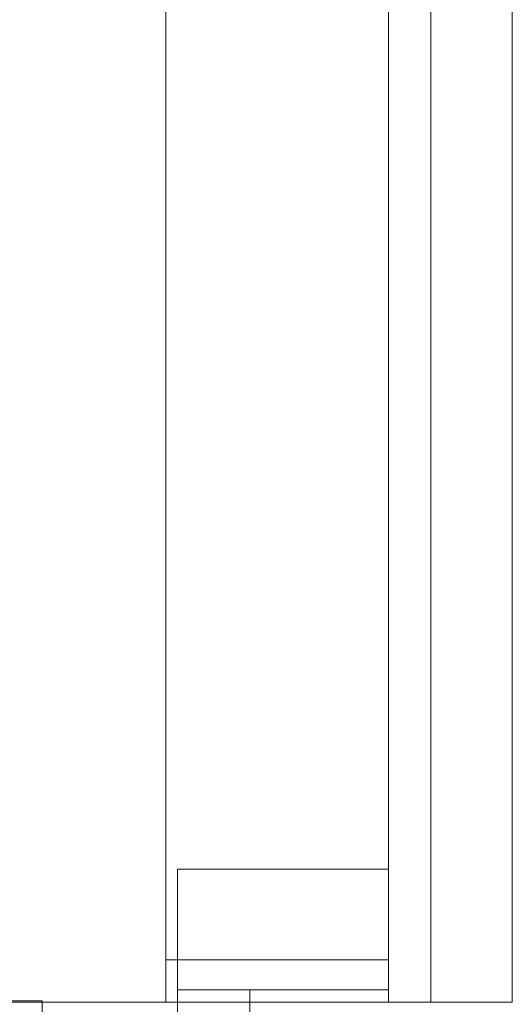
# Model space of a CAD drawing. Header units: millimetres. Extents: x 2 to 902, y -447 to 199.
# Tile 752 of 1056: x 28.14 to 29.78, y 174.42 to 177.68. Entities that reach past the tile are written whole.
import ezdxf

# ---------------------------------------------------------------- set-up
doc = ezdxf.new("R2010")
doc.units = ezdxf.units.MM
doc.header["$MEASUREMENT"] = 0
for name, color, linetype, lineweight in [('IFC-Laje-Contorno', 134, 'Continuous', 5), ('IFC-Parede padrão-Contorno', 44, 'Continuous', 5), ('IFC-Parede-Contorno', 42, 'Continuous', 5), ('IFC-Pilar-Contorno', 83, 'Continuous', 5), ('IFC-Porta-Contorno', 142, 'Continuous', 5), ('IFC-Viga-Contorno', 66, 'Continuous', 5)]:
    doc.layers.add(name, color=color, linetype=linetype, lineweight=lineweight)

msp = doc.modelspace()

# ---------------------------------------------------------------- linework, layer by layer
at = {"layer": 'IFC-Laje-Contorno', "color": 7, "lineweight": 5}
for p, q in [((28.6287, 174.5714), (28.6287, 179.9252)), ((29.3671, 174.8715), (29.3671, 179.9252)), ((29.7771, 174.4314), (29.7771, 179.9277)), ((29.5071, 175.7441), (29.5071, 179.8725)), ((28.6287, 175.7441), (28.6287, 179.6777)), ((28.6287, 174.5714), (28.6671, 174.5714)), ((28.2182, 174.4314), (29.7771, 174.4314))]:
    msp.add_line(p, q, dxfattribs=at)
at = {"layer": 'IFC-Parede padrão-Contorno', "color": 7, "lineweight": 5}
for p, q in [((29.3671, 176.8799), (29.3671, 179.9252)), ((29.5071, 175.9799), (29.5071, 179.9252)), ((29.3671, 174.4314), (29.3671, 176.8799)), ((29.5071, 174.4314), (29.5071, 175.9799)), ((28.6287, 174.5714), (29.152, 174.5714)), ((29.152, 174.5714), (29.3671, 174.5714)), ((28.6287, 174.4314), (28.8438, 174.4314)), ((28.8438, 174.4314), (29.3671, 174.4314)), ((29.3671, 174.4314), (29.4447, 174.4314)), ((29.4447, 174.4314), (29.5071, 174.4314))]:
    msp.add_line(p, q, dxfattribs=at)
at = {"layer": 'IFC-Parede-Contorno', "color": 7, "lineweight": 5}
for p, q in [((28.6287, 176.0787), (28.6287, 181.2852)), ((28.6287, 174.4314), (28.6287, 176.0787)), ((28.0606, 174.4314), (28.6287, 174.4314))]:
    msp.add_line(p, q, dxfattribs=at)
at = {"layer": 'IFC-Pilar-Contorno', "color": 7, "lineweight": 5}
for p, q in [((28.6671, 174.8715), (28.8345, 174.8715)), ((28.6671, 174.6167), (28.6671, 174.8715)), ((28.6671, 174.8213), (28.6671, 174.8715)), ((28.6671, 174.8715), (29.1074, 174.8715)), ((28.8345, 174.8715), (28.9211, 174.8715)), ((28.9211, 174.8715), (29.3671, 174.8715)), ((29.1074, 174.8715), (29.1953, 174.8715)), ((29.1953, 174.8715), (29.3671, 174.8715)), ((29.3671, 174.822), (29.3671, 174.8715)), ((28.6671, 174.7231), (28.6671, 174.8213)), ((29.3671, 174.7264), (29.3671, 174.822)), ((28.6671, 174.4715), (28.6671, 174.7231)), ((29.3671, 174.4715), (29.3671, 174.7264)), ((28.6671, 174.521), (28.6671, 174.6167)), ((28.6671, 174.4715), (28.6671, 174.521)), ((28.6671, 174.4715), (29.1131, 174.4715)), ((28.6671, 174.4715), (28.755, 174.4715)), ((28.755, 174.4715), (28.9268, 174.4715)), ((28.9268, 174.4715), (29.3671, 174.4715)), ((29.1131, 174.4715), (29.2805, 174.4715)), ((29.2805, 174.4715), (29.3671, 174.4715))]:
    msp.add_line(p, q, dxfattribs=at)
at = {"layer": 'IFC-Porta-Contorno', "color": 7, "lineweight": 5}
for p, q in [((28.0972, 174.4353), (28.1637, 174.4353)), ((28.1637, 174.4353), (28.2182, 174.4353)), ((28.2182, 173.7142), (28.2182, 174.4353))]:
    msp.add_line(p, q, dxfattribs=at)
at = {"layer": 'IFC-Viga-Contorno', "color": 7, "lineweight": 5}
for p, q in [((28.6671, 171.2113), (28.6671, 174.4715)), ((28.9071, 171.2113), (28.9071, 174.4715)), ((28.6671, 171.8244), (28.6671, 174.4314)), ((28.9071, 171.8244), (28.9071, 174.4314))]:
    msp.add_line(p, q, dxfattribs=at)

doc.saveas('drawing.dxf')
